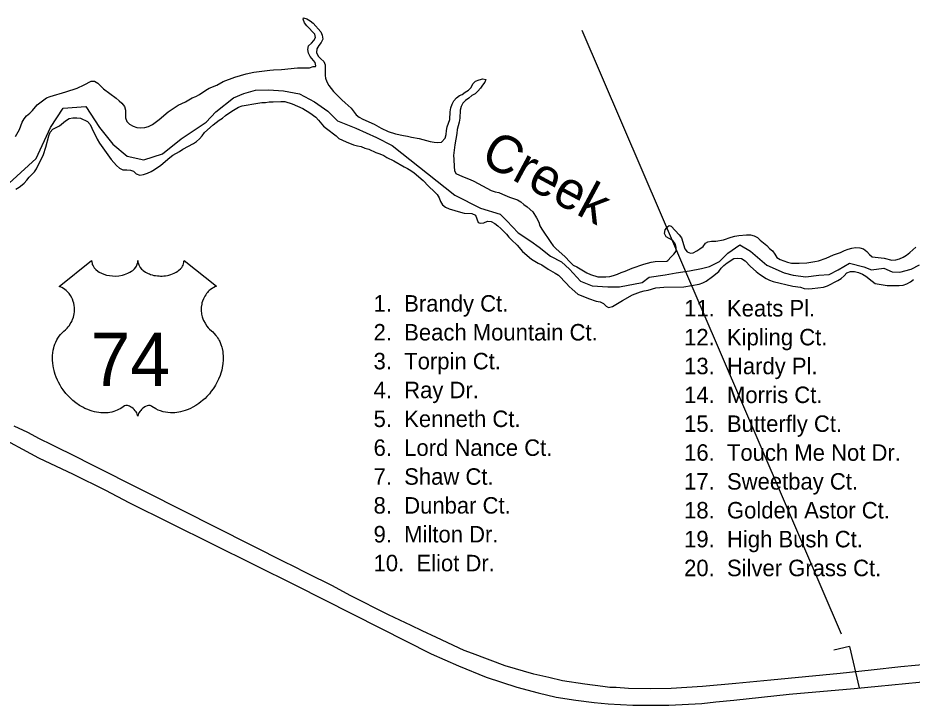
# Model space of a CAD drawing. Extents: x 2290055 to 2389491, y 66597 to 237875.
# Drawn here: x 2330699 to 2334260, y 185072 to 187807 of the extents above; entities that cross this region are included whole.
import ezdxf

# ---------------------------------------------------------------- set-up
doc = ezdxf.new("R2010")
doc.units = 0
for name, color, linetype in [('Exist Boundary Political City Limit New', 7, 'Continuous'), ('Exist Hydrographic Creek Double Shore', 7, 'Continuous'), ('Exist Hydrographic Creek Single Shore Label', 7, 'Continuous'), ('Exist Road Primary US Divided Attributed', 7, 'Continuous'), ('Exist Road Primary US Shield CELL', 7, 'Continuous'), ('Exist Road Primary US Shield Number Label', 7, 'Continuous'), ('Exist Road Primary US Structure Cantilever Sign CELL', 7, 'Continuous'), ('Exist Road Primary US Structure Cantilever Sign Number Label', 7, 'Continuous'), ('Exist Road Secondary Type 51 Label', 7, 'Continuous'), ('Map Preparation Boundary City Limit Buffer Line', 7, 'Continuous')]:
    doc.layers.add(name, color=color, linetype=linetype)

msp = doc.modelspace()

# ---------------------------------------------------------------- linework, layer by layer
at = {"layer": 'Exist Boundary Political City Limit New'}
msp.add_lwpolyline([(2330634.8, 187122.2), (2330772.5, 187248), (2330829.2, 187370.8), (2330880.2, 187448.6), (2330970, 187454.6), (2331024, 187370.8), (2331077.8, 187304.9), (2331134.8, 187257), (2331200.5, 187242), (2331275.5, 187265.9), (2331350.2, 187325.8), (2331449, 187391.7), (2331488, 187433.7), (2331558.2, 187488.5), (2331599.5, 187506.1), (2331646.2, 187520.1), (2331697.5, 187520.5), (2331757.2, 187517.5), (2331820.2, 187505.5), (2331880, 187472.6), (2331934, 187436.7), (2331972.8, 187397.7), (2332044.8, 187367.8), (2332126.8, 187331), (2332190, 187299.5), (2332439.8, 187101.2), (2332541.8, 187050.3), (2332619.5, 187026.3), (2332646.5, 186999.4), (2332691.2, 186951.5), (2332742.2, 186918.5), (2332775, 186894.6), (2332820, 186858.6), (2332864.8, 186836), (2332895.8, 186807.3), (2332939.8, 186760), (2332986.5, 186740.8), (2333048.8, 186737.3), (2333094.8, 186737.1), (2333186, 186754.8), (2333213.2, 186775.8), (2333276.8, 186784.4), (2333320.5, 186792.1), (2333374.2, 186800.2), (2333422, 186810.1), (2333453.5, 186817.4), (2333492.8, 186838.2), (2333526.5, 186870.6), (2333574.5, 186903.5), (2333616.2, 186879), (2333682.2, 186822.7), (2333751, 186792.7), (2333787, 186783.8), (2333836.8, 186777.4), (2333888.8, 186783.8), (2333930.5, 186785.8), (2333966.5, 186804.7), (2334011.5, 186831.7), (2334068.2, 186816.7), (2334098.2, 186804.7), (2334148.2, 186810.9), (2334180.8, 186796.2), (2334210.8, 186795.4), (2334256.2, 186807.2), (2334289.8, 186824.5)], dxfattribs=at)
at = {"layer": 'Exist Hydrographic Creek Double Shore'}
for points in [[(2331850.5, 187776.2), (2331841.2, 187788.1), (2331835, 187801.9), (2331836.7, 187807.3), (2331850, 187804), (2331863, 187796), (2331875, 187785.7), (2331906.2, 187752.4), (2331911.5, 187737.9), (2331914, 187722.8), (2331906.5, 187709.7), (2331897.5, 187697.5), (2331890.5, 187684), (2331889, 187669), (2331895.5, 187655.1), (2331906, 187643.9), (2331917.2, 187633.8), (2331923.5, 187620), (2331922.5, 187605), (2331922.7, 187577.8), (2331924.7, 187566.8), (2331929.5, 187552.6), (2331937.2, 187538.7), (2331946.5, 187526.1), (2331956.5, 187514.7), (2331990, 187480.8), (2332002.2, 187469.3), (2332027.2, 187448.3), (2332046.2, 187421.2), (2332058.5, 187411.6), (2332072.7, 187403.8), (2332118.2, 187384.5), (2332146.2, 187368.6), (2332174.2, 187355.4), (2332203.7, 187346), (2332235.5, 187339.1), (2332251, 187336.6), (2332266.5, 187332.6), (2332297.5, 187326.9), (2332341.5, 187314.9), (2332356.5, 187312.3), (2332371.5, 187311.6), (2332386.7, 187312.9), (2332401, 187329), (2332405.2, 187343.5), (2332406, 187359.1), (2332409, 187374.3), (2332414.7, 187388.6), (2332419.2, 187403.1), (2332420.7, 187434), (2332423.5, 187448.9), (2332428.2, 187463.9), (2332435, 187477.4), (2332446, 187488.7)], [(2330690.5, 187335.8), (2330706.2, 187363.5), (2330716.5, 187391.8), (2330724, 187406.1), (2330734.2, 187417.5), (2330747, 187427.8), (2330757.7, 187438.4), (2330776.7, 187461.7), (2330814, 187489.3), (2330828.5, 187495), (2330890, 187513.1), (2330935.2, 187528), (2330963.5, 187540.7), (2330991.5, 187555.6), (2331004.7, 187555.3), (2331018, 187548.1), (2331039.7, 187525.4), (2331065.5, 187506.1), (2331091.2, 187488.4), (2331102.2, 187477.3), (2331114, 187467.3), (2331124, 187455.3), (2331128, 187440.7), (2331128, 187409.6), (2331133, 187395.4), (2331144.2, 187384.7), (2331158.2, 187376.8), (2331173.2, 187371.5), (2331188.7, 187369.3), (2331205, 187371.1), (2331220, 187375.7), (2331235.2, 187383.6), (2331261.7, 187403.2), (2331297.7, 187433.8), (2331337.5, 187459.6), (2331366.5, 187473.2), (2331379.7, 187481.5), (2331394, 187489.1), (2331408, 187494.7), (2331422, 187502.7), (2331447.5, 187519.4), (2331461, 187527), (2331491, 187539), (2331517.2, 187553.9), (2331562.7, 187571.6), (2331608.5, 187584.8), (2331639.5, 187591), (2331702.2, 187598.9), (2331717.7, 187600.4), (2331749.5, 187601.7), (2331813.5, 187608.4), (2331860.7, 187609.1), (2331875.2, 187613.5), (2331884.5, 187613.9), (2331886, 187617.1), (2331883.5, 187630.1), (2331863.7, 187653.6), (2331856.5, 187667), (2331853.7, 187681.9), (2331856.5, 187696), (2331868, 187706.3), (2331878, 187717.7), (2331884, 187728.8), (2331881.5, 187743), (2331870.7, 187753.7), (2331861, 187765.3), (2331850.5, 187776.2)], [(2332446, 187488.7), (2332457.5, 187498.4), (2332469.2, 187502.5), (2332481.2, 187511.6), (2332494.2, 187519.3), (2332504.5, 187530.5), (2332511, 187544.8), (2332521.7, 187555.3), (2332536.2, 187560.8), (2332551, 187564.4), (2332563.2, 187562.6), (2332559.5, 187552), (2332549.7, 187539.6), (2332541.5, 187527.1), (2332531.5, 187515.1), (2332520, 187505.4), (2332506.5, 187497.9), (2332494.7, 187487.4), (2332482.5, 187478.4), (2332471, 187468.3), (2332465.2, 187454.3), (2332460.5, 187439.5), (2332459.7, 187407.9), (2332456.7, 187392.8), (2332449.2, 187362.8), (2332447.5, 187347.7), (2332439, 187302.5), (2332433.5, 187259.9), (2332436, 187244.4), (2332436.5, 187214.3), (2332438.7, 187199.4), (2332443.5, 187188.2), (2332469.5, 187175.7), (2332500, 187164.4), (2332514.5, 187157.8), (2332584.5, 187120.7), (2332599.5, 187114.7), (2332614.5, 187111.9), (2332629.5, 187106.3), (2332657.7, 187094.1), (2332688.5, 187083), (2332702.7, 187075.6), (2332714, 187064.7), (2332727.5, 187055.7), (2332750.5, 187035.1), (2332765.2, 187011.5), (2332773.5, 186994.6), (2332778.2, 186980.3), (2332785.2, 186966.4), (2332821.5, 186913.9), (2332831.5, 186900.7), (2332842.5, 186888.6), (2332877.5, 186857.5), (2332899.2, 186834.5), (2332911, 186823.6), (2332925, 186816.2), (2332965.2, 186792.5), (2332980, 186786.1), (2333009.5, 186776.5), (2333040.5, 186776.7), (2333056, 186778.5), (2333071.2, 186781.8), (2333086.5, 186786.7), (2333101.5, 186793.6), (2333117.2, 186799.3), (2333145, 186811.8), (2333191.5, 186827), (2333221, 186834.8), (2333237, 186838), (2333283.5, 186839.2), (2333288, 186841.1), (2333300.2, 186856), (2333311, 186866.9), (2333320.7, 186878.7), (2333320.7, 186893.8), (2333316.5, 186908.6), (2333307, 186920.7), (2333281, 186936.1), (2333273.7, 186949.3), (2333277, 186964), (2333286.5, 186976.3), (2333293.5, 186980.4), (2333301.2, 186978), (2333332.2, 186944.1), (2333341.7, 186932.4), (2333355, 186888.6), (2333364, 186876.6), (2333378, 186870.5), (2333388.7, 186872.6), (2333402.5, 186879.6), (2333415.5, 186888.2), (2333428, 186897.8), (2333437, 186910.4), (2333447, 186916.3), (2333461.7, 186918.6), (2333478.5, 186918.9), (2333509.2, 186924.6)], [(2331171, 187187.1), (2331185.2, 187181.3), (2331200.2, 187183.9), (2331215.5, 187189.5), (2331230, 187196), (2331243.5, 187204), (2331268.5, 187221.5), (2331304.5, 187251.7), (2331317, 187261.2), (2331343.5, 187276), (2331356.2, 187284.9), (2331398.5, 187306.8), (2331411.2, 187315.6), (2331422.7, 187326.6), (2331433, 187337.8), (2331442, 187350.5), (2331476.5, 187381.6), (2331489.5, 187390.4), (2331500.7, 187400.6), (2331514, 187408.5), (2331526, 187418.6), (2331551.5, 187436.6), (2331577.5, 187452.1), (2331593, 187456.9), (2331654.5, 187468.2), (2331670.2, 187470.2), (2331685.5, 187470.7), (2331700.5, 187472.8), (2331716, 187473.7), (2331746, 187474.6), (2331762, 187474.2), (2331791.5, 187464.6), (2331834.7, 187446.5), (2331861.5, 187429.4), (2331886.5, 187412), (2331897, 187400.7), (2331916.7, 187377), (2331927.7, 187366.6), (2331966.2, 187337.8), (2331977.5, 187327.9), (2332006.5, 187313.5), (2332036.2, 187302.5), (2332051.5, 187298.7), (2332066.7, 187296), (2332081.2, 187289.4), (2332096.5, 187284.2), (2332125.2, 187271.1), (2332140.7, 187266.1), (2332156, 187260.1), (2332169.2, 187252.2), (2332197, 187238.7), (2332238, 187214.9), (2332251.5, 187208.2), (2332264.5, 187199.9), (2332277, 187190.5), (2332313.2, 187160.6), (2332334.5, 187137.5), (2332358.2, 187115.6), (2332369, 187104.5), (2332377, 187091.4), (2332382, 187076.5), (2332390, 187063), (2332402.5, 187054), (2332417.2, 187047.3), (2332461.5, 187034.2), (2332476.5, 187030.7), (2332507.2, 187028.2), (2332521.7, 187021.8), (2332532.7, 186993.1), (2332540.5, 186990.1), (2332555.5, 186991.6), (2332569.5, 186998), (2332584.7, 186996.6), (2332598.5, 186989.1), (2332611.2, 186979.5), (2332623, 186969.2), (2332645.5, 186947), (2332655, 186935.1), (2332665.5, 186923.9), (2332688.2, 186902.2), (2332708.2, 186877.4), (2332745, 186846.9), (2332771.2, 186831), (2332785.5, 186824.5), (2332811, 186807.1), (2332839.2, 186791.8), (2332852.5, 186783.3), (2332884.7, 186750), (2332894.5, 186738.3), (2332906, 186727.2), (2332929.2, 186707.2), (2332972.2, 186689.9), (2333002.7, 186680), (2333017.7, 186676.8), (2333031.5, 186670.6), (2333042.5, 186659.6), (2333051.5, 186655), (2333067, 186658.2), (2333106.5, 186682.9), (2333147.5, 186705.3)], [(2330691.2, 187125.9), (2330704.5, 187133.3), (2330716.2, 187142.8), (2330724, 187149.8), (2330734.5, 187161), (2330744, 187173.5), (2330766, 187194.3), (2330774, 187207.1), (2330780, 187221.1), (2330795, 187248.8), (2330801, 187263.1), (2330811, 187293), (2330822, 187338.1), (2330828.5, 187352.2), (2330838, 187364.1), (2330852.2, 187370.6), (2330865.5, 187378.3), (2330889, 187398.2), (2330903, 187406.4), (2330918.7, 187409.1), (2330934.2, 187409.3), (2330949.2, 187408.3), (2330977, 187394.7), (2330987.7, 187382.9), (2331000.7, 187353.9), (2331008.7, 187339.8), (2331015.7, 187324.3), (2331024, 187309), (2331071.2, 187243.4), (2331092.5, 187220.1), (2331103.5, 187209.5), (2331117.5, 187202.8), (2331132.7, 187202.7), (2331148.5, 187200.7), (2331159.5, 187197.5), (2331171, 187187.1)], [(2333509.2, 186924.6), (2333540, 186934.5), (2333554.7, 186938.4), (2333570, 186940.9), (2333601.2, 186944.1), (2333616.5, 186943.8), (2333631, 186939.7), (2333644.5, 186932.7), (2333655.2, 186922.2), (2333669, 186912.4), (2333682.2, 186901.7), (2333692.5, 186890), (2333704.2, 186880.3), (2333714, 186867.4), (2333721.5, 186853.8), (2333734.7, 186845.1), (2333763.7, 186834.5), (2333779.5, 186831.7), (2333794.5, 186830.6), (2333810.2, 186830.5), (2333841, 186831.8), (2333856.7, 186835.1), (2333873, 186837.2), (2333888, 186840.6), (2333918.7, 186850.6), (2333946.7, 186863.7), (2333975.7, 186874), (2333990.7, 186881.1), (2334005.7, 186886.5), (2334020.7, 186890.5), (2334035.5, 186893.2), (2334052.2, 186892.8), (2334066.7, 186887.8), (2334079.5, 186877.9), (2334090, 186865.5), (2334101.7, 186856.8), (2334149, 186850.7), (2334179, 186843.2), (2334195.5, 186845), (2334210, 186848.2), (2334225, 186855), (2334238, 186863), (2334250.7, 186873.3), (2334275, 186894.9)], [(2333147.5, 186705.3), (2333178.2, 186717.1), (2333193.5, 186721.4), (2333209.2, 186723.5), (2333240, 186732.5), (2333255.5, 186734.9), (2333271.2, 186735.9), (2333351.2, 186736.8), (2333381.5, 186741.8), (2333412, 186748.2), (2333426.5, 186753.4), (2333440.2, 186760), (2333466, 186777.6), (2333490.5, 186798.6), (2333500.5, 186810.8), (2333511.2, 186822.3), (2333523.7, 186832.1), (2333550, 186849.2), (2333566.2, 186851.1), (2333581.5, 186849.6), (2333595.2, 186840.9), (2333616.7, 186818.3), (2333640, 186797.4), (2333653, 186787.1), (2333679, 186769.9), (2333693, 186763), (2333707.5, 186757.7), (2333785.5, 186739.3), (2333816.5, 186735.7), (2333830.7, 186730.1), (2333846, 186729.2), (2333862.2, 186730.5), (2333907.2, 186736), (2333923, 186740.8), (2333964.5, 186761.8), (2333977.5, 186770.7), (2333989.2, 186781.1), (2334000.5, 186792.2), (2334015, 186798.4), (2334031.2, 186798.3), (2334047.2, 186793.4), (2334063, 186786.7), (2334076.5, 186779.4), (2334100.7, 186759.5), (2334113.2, 186750.8), (2334129, 186746.9), (2334144.5, 186745.5), (2334160.5, 186742.6), (2334208.2, 186742), (2334224.2, 186744), (2334239.5, 186749.2), (2334253.5, 186757), (2334266.2, 186765.7)]]:
    msp.add_lwpolyline(points, dxfattribs=at)
at = {"layer": 'Exist Road Primary US Divided Attributed'}
for points in [[(2334330.1, 185235.6), (2334215.1, 185224.3), (2334097.1, 185211.8), (2333973.2, 185198.7), (2333698.1, 185171.2), (2333558.1, 185158.4), (2333426.3, 185146.8), (2333301.2, 185138.3), (2333219.2, 185137.1), (2333130.4, 185138.9), (2333081.6, 185141.9), (2333056.9, 185142.8), (2333028.2, 185146.5), (2332957.7, 185155), (2332867.8, 185169.4), (2332814.1, 185181.6), (2332754, 185195.6), (2332640.2, 185228.9), (2332510.2, 185277.4), (2332477, 185289.6), (2332366, 185341.7), (2332309.5, 185368.3), (2332265.3, 185388.7), (2332175.9, 185432), (2332023.1, 185508), (2331952, 185546.7), (2331852.6, 185595.8), (2331789.7, 185628.5), (2331767.8, 185638.9), (2331212.3, 185918.3), (2330977.4, 186036.3), (2330939.9, 186055.8), (2330834, 186108.6), (2330785.8, 186132.4), (2330739.5, 186157.1), (2330684.9, 186182.7)], [(2330603.4, 186151.6), (2330781.3, 186056.3), (2330920, 185991.1), (2331048.5, 185928.1), (2331141.2, 185879.1), (2331804.3, 185549.1), (2332143.5, 185378.7), (2332344.5, 185275.9), (2332453.9, 185228.5), (2332564, 185183.9), (2332686.9, 185144.2), (2332771.6, 185121.5), (2332842.3, 185103.7), (2332920.6, 185091.4), (2332994.9, 185083.3), (2333049.5, 185077.2), (2333147.9, 185072.3), (2333291.8, 185072.3), (2333422.7, 185079.1), (2333478.7, 185085.8), (2333550.6, 185092), (2333770.7, 185115.6), (2334029.3, 185138.9), (2334125, 185147.5), (2334452.2, 185180)]]:
    msp.add_lwpolyline(points, dxfattribs=at)
at = {"layer": 'Exist Road Primary US Shield CELL'}
msp.add_lwpolyline([(2330993, 186841.2), (2330993.4, 186835.9), (2330994.6, 186829.6), (2330995.6, 186826.3), (2330998.6, 186820.1), (2331003.5, 186812.7), (2331010.3, 186805.5), (2331017.9, 186799.2), (2331023.1, 186795.9), (2331031.9, 186791.2), (2331041.8, 186787), (2331052.9, 186783.8), (2331064.2, 186781.5), (2331076.6, 186780.1), (2331088.8, 186779.9), (2331102, 186780.9), (2331116.6, 186783.7), (2331123.4, 186785.5), (2331130.9, 186788.1), (2331137.9, 186790.9), (2331145.6, 186795), (2331151.7, 186799), (2331156.5, 186802.5), (2331163.4, 186809), (2331168.8, 186815.8), (2331171.1, 186819.6), (2331173, 186823.2), (2331175.7, 186831), (2331176.5, 186834.4), (2331177, 186841.5), (2331177.5, 186835.5), (2331178.1, 186831.8), (2331179.1, 186828.2), (2331180.6, 186824.3), (2331183.3, 186818.8), (2331186.4, 186814.3), (2331192.1, 186807.5), (2331195.7, 186804.2), (2331198.9, 186801.5), (2331207.7, 186795.5), (2331217.9, 186790.3), (2331222.9, 186788.1), (2331228.1, 186786.3), (2331234.6, 186784.3), (2331241.4, 186782.7), (2331248, 186781.6), (2331254.9, 186780.6), (2331261.9, 186780.1), (2331267.6, 186779.9), (2331274.6, 186780), (2331281, 186780.4), (2331287.6, 186781.1), (2331294.9, 186782.4), (2331300.8, 186783.6), (2331308.5, 186785.7), (2331315.5, 186788.2), (2331321.6, 186790.9), (2331329.6, 186795), (2331336.1, 186799.1), (2331340.8, 186802.9), (2331346.4, 186808), (2331351.7, 186814.2), (2331354.8, 186818.7), (2331357, 186823.3), (2331359.1, 186828.2), (2331360.3, 186833.3), (2331360.9, 186837.8), (2331361.1, 186841.7), (2331489.7, 186739.2), (2331486.6, 186738), (2331479.6, 186734.6), (2331474.1, 186731.4), (2331465.3, 186725.1), (2331461.5, 186721.7), (2331457.7, 186718.1), (2331454.2, 186714.3), (2331451.1, 186710.8), (2331447.4, 186705.6), (2331444, 186700.4), (2331440.8, 186694.7), (2331438.4, 186689.8), (2331434.4, 186679.5), (2331432.5, 186672.9), (2331431.3, 186667.4), (2331429.8, 186655.9), (2331429.4, 186650.4), (2331429.4, 186645), (2331429.7, 186639.3), (2331430.2, 186633.9), (2331431.2, 186628.2), (2331432.1, 186623.2), (2331433.7, 186617), (2331436, 186609.9), (2331438.8, 186602.9), (2331444.7, 186591.8), (2331452.3, 186580.4), (2331457.7, 186574), (2331463, 186568.5), (2331470.9, 186561.8), (2331475.2, 186558), (2331480.1, 186553.1), (2331488.2, 186543.8), (2331491.5, 186539.3), (2331494.8, 186534.4), (2331497.8, 186529.3), (2331500.8, 186523.8), (2331503.3, 186519.1), (2331507.8, 186508), (2331511.1, 186497.3), (2331512.6, 186491.7), (2331515, 186479.1), (2331515.9, 186472.9), (2331516.9, 186460.5), (2331516.9, 186445.7), (2331515.8, 186431.5), (2331513.1, 186415), (2331510.9, 186405.1), (2331507.6, 186393.7), (2331504.3, 186383.7), (2331498.4, 186369.1), (2331493.2, 186358.4), (2331486.4, 186346), (2331481.8, 186338.4), (2331476.4, 186330.4), (2331469.7, 186321.1), (2331461.8, 186311.2), (2331452.3, 186300.8), (2331444.6, 186293.1), (2331434.6, 186284.2), (2331428.5, 186279.2), (2331419.8, 186272.6), (2331408, 186264.7), (2331396.3, 186258), (2331386.3, 186252.9), (2331377.5, 186249.1), (2331366.1, 186244.7), (2331347.2, 186239.5), (2331340.2, 186238.1), (2331332, 186236.8), (2331324.4, 186236.1), (2331316.9, 186235.6), (2331306.9, 186235.6), (2331297, 186236.4), (2331287.5, 186237.8), (2331277.7, 186239.8), (2331267.5, 186242.8), (2331258.2, 186246.5), (2331248.8, 186251.1), (2331232.9, 186261.2), (2331228.3, 186263.6), (2331225.7, 186264.3), (2331219.5, 186264.6), (2331213.8, 186263.4), (2331207.8, 186261), (2331204.3, 186259.1), (2331199.5, 186256), (2331195.9, 186253.1), (2331191.5, 186248.9), (2331188.4, 186245.4), (2331186.1, 186242.7), (2331181.6, 186235.6), (2331180, 186232.3), (2331178.4, 186227.9), (2331176.9, 186221.6), (2331174.9, 186229.6), (2331172.5, 186234.9), (2331169.8, 186239.5), (2331166.9, 186243.5), (2331162.5, 186248.7), (2331158.4, 186252.6), (2331153.6, 186256.5), (2331148.4, 186259.6), (2331144.3, 186261.8), (2331140.5, 186263.2), (2331135.8, 186264.3), (2331132, 186264.6), (2331128.9, 186264.6), (2331124.6, 186263.6), (2331118.8, 186259.4), (2331113.3, 186255.6), (2331107.3, 186251.9), (2331100.2, 186248.1), (2331094.9, 186245.7), (2331088.7, 186243.2), (2331081.4, 186240.8), (2331073.5, 186238.7), (2331065.4, 186237.1), (2331058.3, 186236), (2331050.6, 186235.3), (2331043.7, 186235.1), (2331036.5, 186235.2), (2331029.7, 186235.7), (2331021.9, 186236.4), (2331012.2, 186237.8), (2331004.1, 186239.7), (2330995.6, 186241.9), (2330986.9, 186244.7), (2330977.5, 186248.2), (2330965.8, 186253.3), (2330957.7, 186257.5), (2330944.9, 186264.9), (2330929.8, 186275.3), (2330918.5, 186284.5), (2330910.2, 186292), (2330897.9, 186304.5), (2330890.8, 186312.6), (2330879.5, 186327.2), (2330872.3, 186337.7), (2330867.6, 186345.5), (2330860.8, 186358), (2330857, 186365.8), (2330852.1, 186377.2), (2330848.3, 186387.6), (2330845.1, 186397.5), (2330843.4, 186403.8), (2330841, 186414.8), (2330839.5, 186422.6), (2330838, 186433.3), (2330837.2, 186444.7), (2330837.1, 186455.1), (2330837.4, 186463.7), (2330838.4, 186473.8), (2330840.1, 186484.6), (2330842.1, 186493.7), (2330844, 186500.4), (2330846.7, 186508.4), (2330850.3, 186517.3), (2330854.6, 186525.8), (2330858.6, 186532.9), (2330863.7, 186540.5), (2330868.7, 186546.9), (2330875.3, 186554.1), (2330882.1, 186560.6), (2330888.4, 186565.7), (2330895.8, 186573), (2330899.7, 186577.4), (2330904.4, 186583.6), (2330908.1, 186589.3), (2330911.1, 186594.4), (2330915, 186601.9), (2330917.3, 186607.5), (2330920.3, 186616.2), (2330921.8, 186622.2), (2330923.3, 186630.1), (2330924.3, 186637.4), (2330924.7, 186646.6), (2330924.4, 186654.2), (2330923.5, 186663.1), (2330921.8, 186671.6), (2330919.8, 186679.1), (2330916.6, 186687.6), (2330913.7, 186693.8), (2330908.7, 186702.3), (2330903.3, 186710.1), (2330897.6, 186716.5), (2330891.9, 186722.2), (2330886.4, 186726.4), (2330881.2, 186730.1), (2330874.7, 186734.1), (2330868.4, 186737.2), (2330864.4, 186738.8)], close=True, dxfattribs=at)
at = {"layer": 'Exist Road Primary US Structure Cantilever Sign CELL'}
for q in [(2333949.1, 185290.5), (2334049.2, 185140.8)]:
    msp.add_line((2334010.8, 185305), q, dxfattribs=at)
at = {"layer": 'Exist Road Primary US Structure Cantilever Sign Number Label'}
msp.add_line((2333979.8, 185355), (2332946.7, 187757.7), dxfattribs=at)
at = {"layer": 'Map Preparation Boundary City Limit Buffer Line'}
msp.add_lwpolyline([(2330634.8, 187122.2), (2330772.5, 187248), (2330829.2, 187370.8), (2330880.2, 187448.6), (2330970, 187454.6), (2331024, 187370.8), (2331077.8, 187304.9), (2331134.8, 187257), (2331200.5, 187242), (2331275.5, 187265.9), (2331350.2, 187325.8), (2331449, 187391.7), (2331488, 187433.7), (2331558.2, 187488.5), (2331599.5, 187506.1), (2331646.2, 187520.1), (2331697.5, 187520.5), (2331757.2, 187517.5), (2331820.2, 187505.5), (2331880, 187472.6), (2331934, 187436.7), (2331972.8, 187397.7), (2332044.8, 187367.8), (2332126.8, 187331), (2332190, 187299.5), (2332439.8, 187101.2), (2332541.8, 187050.3), (2332619.5, 187026.3), (2332646.5, 186999.4), (2332691.2, 186951.5), (2332742.2, 186918.5), (2332775, 186894.6), (2332820, 186858.6), (2332864.8, 186836), (2332895.8, 186807.3), (2332939.8, 186760), (2332986.5, 186740.8), (2333048.8, 186737.3), (2333094.8, 186737.1), (2333186, 186754.8), (2333213.2, 186775.8), (2333276.8, 186784.4), (2333320.5, 186792.1), (2333374.2, 186800.2), (2333422, 186810.1), (2333453.5, 186817.4), (2333492.8, 186838.2), (2333526.5, 186870.6), (2333574.5, 186903.5), (2333616.2, 186879), (2333682.2, 186822.7), (2333751, 186792.7), (2333787, 186783.8), (2333836.8, 186777.4), (2333888.8, 186783.8), (2333930.5, 186785.8), (2333966.5, 186804.7), (2334011.5, 186831.7), (2334068.2, 186816.7), (2334098.2, 186804.7), (2334148.2, 186810.9), (2334180.8, 186796.2), (2334210.8, 186795.4), (2334256.2, 186807.2), (2334289.8, 186824.5)], dxfattribs=at)

# ---------------------------------------------------------------- texts
at = {"layer": 'Exist Hydrographic Creek Single Shore Label'}
msp.add_text('Creek', height=150, rotation=331.709, dxfattribs=at).set_placement((2332534.9, 187234.1))
at = {"layer": 'Exist Road Primary US Shield Number Label'}
msp.add_text('74', height=212.5, dxfattribs=at).set_placement((2330988.8, 186341.9))
at = {"layer": 'Exist Road Secondary Type 51 Label'}
for s, p in [('1.  Brandy Ct.', (2332115.8, 186638.2)), ('11.  Keats Pl.', (2333352.4, 186618.9)), ('2.  Beach Mountain Ct.', (2332115.8, 186523.4)), ('12.  Kipling Ct.', (2333352.4, 186504)), ('3.  Torpin Ct.', (2332115.8, 186408.6)), ('13.  Hardy Pl.', (2333352.4, 186389.2)), ('4.  Ray Dr.', (2332115.8, 186293.7)), ('14.  Morris Ct.', (2333352.4, 186274.4)), ('5.  Kenneth Ct.', (2332115.8, 186178.9)), ('15.  Butterfly Ct.', (2333352.4, 186159.6)), ('6.  Lord Nance Ct.', (2332115.8, 186064.1)), ('16.  Touch Me Not Dr.', (2333352.4, 186044.7)), ('7.  Shaw Ct.', (2332115.8, 185949.2)), ('17.  Sweetbay Ct.', (2333352.4, 185929.9)), ('8.  Dunbar Ct.', (2332115.8, 185834.4)), ('18.  Golden Astor Ct.', (2333352.4, 185815.1)), ('9.  Milton Dr.', (2332115.8, 185719.6)), ('19.  High Bush Ct.', (2333352.4, 185700.2)), ('10.  Eliot Dr.', (2332115.8, 185604.8)), ('20.  Silver Grass Ct.', (2333352.4, 185585.4))]:
    msp.add_text(s, height=65.617, dxfattribs=at).set_placement(p)

doc.saveas('drawing.dxf')
